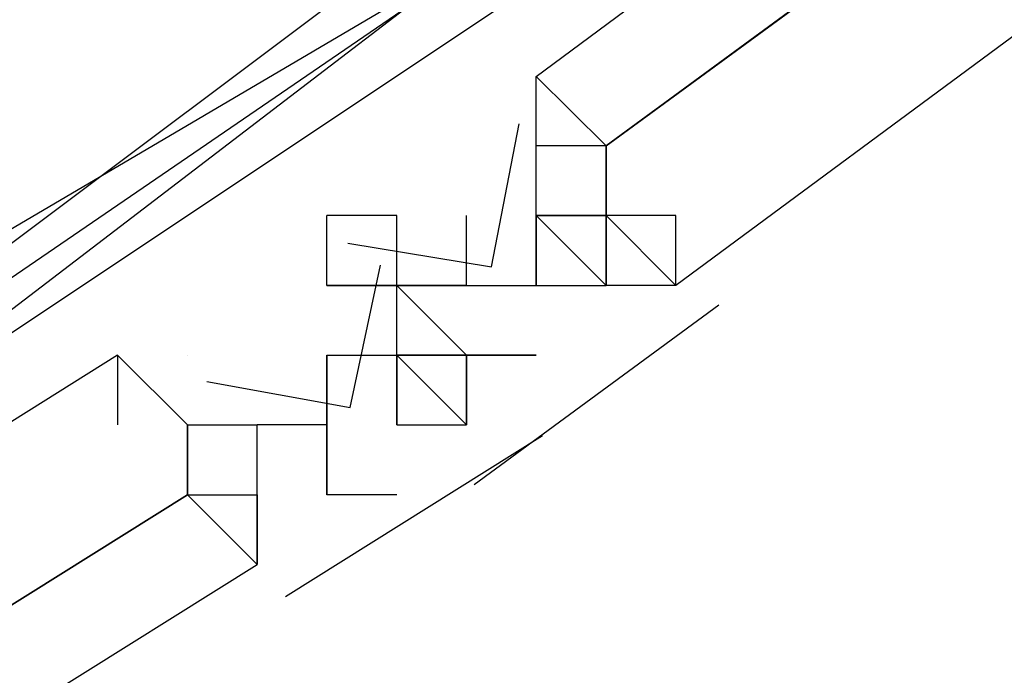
# Model space of a CAD drawing. Header units: feet. Extents: x -79 to 198, y -22 to 181.
# Tile 381 of 656: x 113.355 to 113.543, y 30.89 to 31.015. Entities that reach past the tile are written whole.
import ezdxf

# ---------------------------------------------------------------- set-up
doc = ezdxf.new("R2010")
doc.units = ezdxf.units.FT
doc.layers.add('A-LINEA', color=7, linetype='CONTINUOUS')

msp = doc.modelspace()

# ---------------------------------------------------------------- linework, layer by layer
at = {"layer": 'A-LINEA'}
for p, q in [((113.4533, 31.0044), (113.4533, 31.0044)), ((113.4533, 30.9911), (113.4533, 31.0044)), ((113.4533, 31.0044), (113.4533, 31.0044)), ((113.4533, 31.0044), (113.4533, 31.0044)), ((113.4533, 31.0044), (113.4533, 31.0044)), ((113.4533, 31.0044), (113.4533, 31.0044)), ((113.4533, 30.9911), (113.4533, 31.0044)), ((113.4533, 31.0044), (113.4533, 31.0044)), ((113.4533, 31.0044), (113.4533, 31.0044)), ((113.4533, 31.0044), (113.4533, 31.0044)), ((113.4533, 30.9911), (113.4533, 30.9911)), ((113.4533, 30.9911), (113.4533, 30.9911)), ((113.4667, 30.9911), (113.4533, 30.9911)), ((113.4533, 30.9911), (113.4533, 30.9911)), ((113.4533, 30.9778), (113.4533, 30.9911)), ((113.4533, 30.9911), (113.4533, 30.9911)), ((113.4533, 30.9911), (113.4533, 30.9911)), ((113.4533, 30.9911), (113.4533, 30.9911)), ((113.4533, 30.9911), (113.4533, 30.9911)), ((113.4667, 30.9911), (113.4533, 30.9911)), ((113.4533, 30.9911), (113.4533, 30.9911)), ((113.4533, 30.9778), (113.4533, 30.9911)), ((113.4533, 30.9911), (113.4533, 30.9911)), ((113.4533, 30.9911), (113.4533, 30.9911)), ((113.4667, 30.9911), (113.4667, 30.9911)), ((113.4667, 30.9911), (113.4667, 30.9911)), ((113.4667, 30.9911), (113.4667, 30.9911)), ((113.4667, 30.9911), (113.4667, 30.9911)), ((113.4667, 30.9911), (113.4667, 30.9911)), ((113.4667, 30.9911), (113.4667, 30.9911)), ((113.4667, 30.9911), (113.4667, 30.9911)), ((113.4667, 30.9911), (113.4667, 30.9911)), ((113.4667, 30.9911), (113.4667, 30.9911)), ((113.4667, 30.9911), (113.4667, 30.9911)), ((113.4667, 30.9911), (113.4667, 30.9911)), ((113.4667, 30.9911), (113.4667, 30.9911)), ((113.4667, 30.9911), (113.4667, 30.9911)), ((113.4667, 30.9911), (113.4667, 30.9911)), ((113.44, 30.9644), (113.44, 30.9778)), ((113.44, 30.9644), (113.44, 30.9778)), ((113.4533, 30.9778), (113.4667, 30.9778)), ((113.4533, 30.9778), (113.4533, 30.9644)), ((113.4533, 30.9644), (113.4533, 30.9778)), ((113.4533, 30.9778), (113.4533, 30.9778)), ((113.4533, 30.9778), (113.4533, 30.9778)), ((113.4533, 30.9778), (113.4533, 30.9778)), ((113.4533, 30.9778), (113.4533, 30.9778)), ((113.4533, 30.9778), (113.4533, 30.9778)), ((113.4533, 30.9778), (113.4533, 30.9778)), ((113.4533, 30.9778), (113.4533, 30.9778)), ((113.4533, 30.9778), (113.4533, 30.9778)), ((113.4533, 30.9778), (113.4533, 30.9778)), ((113.4533, 30.9778), (113.4533, 30.9778)), ((113.4533, 30.9778), (113.4533, 30.9778)), ((113.4533, 30.9778), (113.4533, 30.9778)), ((113.4533, 30.9644), (113.4533, 30.9778)), ((113.4533, 30.9644), (113.4533, 30.9778)), ((113.4533, 30.9644), (113.4533, 30.9778)), ((113.4533, 30.9644), (113.4533, 30.9778)), ((113.4533, 30.9778), (113.4533, 30.9778)), ((113.4533, 30.9778), (113.4533, 30.9778)), ((113.4533, 30.9778), (113.4533, 30.9778)), ((113.4533, 30.9778), (113.4667, 30.9778)), ((113.4667, 30.9644), (113.4533, 30.9778)), ((113.4667, 30.9778), (113.4533, 30.9778)), ((113.4533, 30.9778), (113.4533, 30.9778)), ((113.4533, 30.9778), (113.4533, 30.9778)), ((113.4533, 30.9778), (113.4667, 30.9778)), ((113.4533, 30.9778), (113.4533, 30.9644)), ((113.4533, 30.9644), (113.4533, 30.9778)), ((113.4533, 30.9778), (113.4533, 30.9778)), ((113.4533, 30.9778), (113.4533, 30.9778)), ((113.4533, 30.9778), (113.4533, 30.9778)), ((113.4533, 30.9778), (113.4533, 30.9778)), ((113.4533, 30.9778), (113.4533, 30.9778)), ((113.4533, 30.9778), (113.4533, 30.9778)), ((113.4533, 30.9778), (113.4533, 30.9778)), ((113.4533, 30.9778), (113.4533, 30.9778)), ((113.4533, 30.9778), (113.4533, 30.9778)), ((113.4533, 30.9778), (113.4533, 30.9778)), ((113.4533, 30.9778), (113.4533, 30.9778)), ((113.4533, 30.9778), (113.4533, 30.9778)), ((113.4533, 30.9644), (113.4533, 30.9778)), ((113.4533, 30.9644), (113.4533, 30.9778)), ((113.4533, 30.9644), (113.4533, 30.9778)), ((113.4533, 30.9644), (113.4533, 30.9778)), ((113.4533, 30.9778), (113.4533, 30.9778)), ((113.4533, 30.9778), (113.4533, 30.9778)), ((113.4533, 30.9778), (113.4533, 30.9778)), ((113.4533, 30.9778), (113.4667, 30.9778)), ((113.4667, 30.9644), (113.4533, 30.9778)), ((113.4667, 30.9778), (113.4533, 30.9778)), ((113.4533, 30.9778), (113.4533, 30.9778)), ((113.4533, 30.9778), (113.4533, 30.9778)), ((113.4667, 30.9778), (113.4667, 30.9778)), ((113.4667, 30.9778), (113.4667, 30.9778)), ((113.4667, 30.9778), (113.4667, 30.9778)), ((113.4667, 30.9778), (113.4667, 30.9778)), ((113.4667, 30.9778), (113.4667, 30.9778)), ((113.4667, 30.9778), (113.4667, 30.9778)), ((113.4667, 30.9778), (113.4667, 30.9778)), ((113.4667, 30.9778), (113.4667, 30.9778)), ((113.4667, 30.9778), (113.4667, 30.9778)), ((113.4667, 30.9778), (113.4667, 30.9778)), ((113.4667, 30.9778), (113.4667, 30.9778)), ((113.4667, 30.9778), (113.4667, 30.9778)), ((113.4667, 30.9778), (113.4667, 30.9778)), ((113.4667, 30.9778), (113.4667, 30.9778)), ((113.4667, 30.9778), (113.4667, 30.9778)), ((113.4667, 30.9778), (113.4667, 30.9778)), ((113.4667, 30.9778), (113.4667, 30.9778)), ((113.4667, 30.9778), (113.4667, 30.9778)), ((113.4667, 30.9778), (113.4667, 30.9778)), ((113.4667, 30.9778), (113.4667, 30.9778)), ((113.4667, 30.9778), (113.4667, 30.9778)), ((113.4667, 30.9778), (113.4667, 30.9778)), ((113.4667, 30.9778), (113.4667, 30.9778)), ((113.4667, 30.9778), (113.4667, 30.9778)), ((113.4667, 30.9778), (113.4667, 30.9778)), ((113.4667, 30.9778), (113.4667, 30.9778)), ((113.4667, 30.9778), (113.4667, 30.9778)), ((113.4667, 30.9778), (113.4667, 30.9778)), ((113.4667, 30.9778), (113.4667, 30.9778)), ((113.4667, 30.9778), (113.4667, 30.9778)), ((113.4667, 30.9778), (113.4667, 30.9778)), ((113.4667, 30.9778), (113.4667, 30.9778)), ((113.4667, 30.9778), (113.4667, 30.9778)), ((113.4667, 30.9778), (113.4667, 30.9778)), ((113.4667, 30.9778), (113.4667, 30.9778)), ((113.4667, 30.9778), (113.4667, 30.9778)), ((113.4667, 30.9778), (113.4667, 30.9778)), ((113.4667, 30.9778), (113.4667, 30.9778)), ((113.4667, 30.9778), (113.4667, 30.9778)), ((113.4667, 30.9778), (113.4667, 30.9778)), ((113.4667, 30.9778), (113.4667, 30.9778)), ((113.4667, 30.9778), (113.4667, 30.9778)), ((113.4667, 30.9778), (113.4667, 30.9778)), ((113.4667, 30.9778), (113.4667, 30.9778)), ((113.4667, 30.9778), (113.4667, 30.9778)), ((113.4667, 30.9778), (113.4667, 30.9778)), ((113.4667, 30.9778), (113.4667, 30.9778)), ((113.4667, 30.9778), (113.4667, 30.9778)), ((113.48, 30.9778), (113.48, 30.9778)), ((113.48, 30.9778), (113.48, 30.9778)), ((113.48, 30.9778), (113.48, 30.9778)), ((113.48, 30.9778), (113.48, 30.9778)), ((113.48, 30.9778), (113.48, 30.9778)), ((113.48, 30.9778), (113.48, 30.9778)), ((113.48, 30.9778), (113.48, 30.9778)), ((113.48, 30.9644), (113.48, 30.9778)), ((113.48, 30.9644), (113.48, 30.9778)), ((113.48, 30.9778), (113.48, 30.9778)), ((113.48, 30.9778), (113.48, 30.9778)), ((113.48, 30.9778), (113.48, 30.9778)), ((113.48, 30.9778), (113.48, 30.9778)), ((113.48, 30.9778), (113.48, 30.9778)), ((113.48, 30.9778), (113.48, 30.9778)), ((113.48, 30.9778), (113.48, 30.9778)), ((113.48, 30.9644), (113.48, 30.9778)), ((113.48, 30.9644), (113.48, 30.9778)), ((113.4133, 30.9644), (113.4133, 30.9644)), ((113.4267, 30.9644), (113.4133, 30.9644)), ((113.4133, 30.9644), (113.4133, 30.9644)), ((113.4267, 30.9644), (113.4133, 30.9644)), ((113.4133, 30.9644), (113.4133, 30.9644)), ((113.4267, 30.9644), (113.4133, 30.9644)), ((113.4133, 30.9644), (113.4133, 30.9644)), ((113.4133, 30.9644), (113.4267, 30.9644)), ((113.4133, 30.9644), (113.4133, 30.9644)), ((113.4133, 30.9644), (113.4133, 30.9644)), ((113.4267, 30.9644), (113.4133, 30.9644)), ((113.4133, 30.9644), (113.4133, 30.9644)), ((113.4267, 30.9644), (113.4133, 30.9644)), ((113.4133, 30.9644), (113.4133, 30.9644)), ((113.4267, 30.9644), (113.4133, 30.9644)), ((113.4133, 30.9644), (113.4133, 30.9644)), ((113.4133, 30.9644), (113.4267, 30.9644)), ((113.4133, 30.9644), (113.4133, 30.9644)), ((113.4267, 30.9644), (113.4267, 30.9644)), ((113.4267, 30.9644), (113.4267, 30.9644)), ((113.4267, 30.9644), (113.4267, 30.9644)), ((113.4267, 30.9644), (113.4267, 30.9644)), ((113.4267, 30.9644), (113.4267, 30.9644)), ((113.4267, 30.9644), (113.4267, 30.9644)), ((113.4267, 30.9644), (113.4267, 30.9644)), ((113.4267, 30.9644), (113.4267, 30.9644)), ((113.4267, 30.9644), (113.4267, 30.9644)), ((113.4267, 30.9644), (113.4267, 30.9644)), ((113.4267, 30.9644), (113.4267, 30.9644)), ((113.4267, 30.9644), (113.4267, 30.9644)), ((113.4267, 30.9644), (113.4267, 30.9644)), ((113.4267, 30.9644), (113.4267, 30.9644)), ((113.4267, 30.9644), (113.4267, 30.9644)), ((113.4267, 30.9644), (113.4267, 30.9644)), ((113.4267, 30.9644), (113.4267, 30.9644)), ((113.4267, 30.9644), (113.4267, 30.9644)), ((113.4267, 30.9644), (113.44, 30.9644)), ((113.4267, 30.9644), (113.4267, 30.9644)), ((113.4267, 30.9644), (113.44, 30.9644)), ((113.4267, 30.9644), (113.4267, 30.9644)), ((113.4267, 30.9644), (113.4267, 30.9644)), ((113.4267, 30.9644), (113.4267, 30.9644)), ((113.4267, 30.9644), (113.4267, 30.9644)), ((113.4267, 30.9644), (113.4267, 30.9644)), ((113.4267, 30.9644), (113.4267, 30.9644)), ((113.4267, 30.9644), (113.4267, 30.9644)), ((113.4267, 30.9644), (113.4267, 30.9644)), ((113.4267, 30.9644), (113.4267, 30.9644)), ((113.4267, 30.9644), (113.4267, 30.9644)), ((113.4267, 30.9644), (113.4267, 30.9644)), ((113.4267, 30.9644), (113.4267, 30.9644)), ((113.4267, 30.9644), (113.4267, 30.9644)), ((113.4267, 30.9644), (113.4267, 30.9644)), ((113.4267, 30.9644), (113.4267, 30.9644)), ((113.44, 30.9644), (113.4267, 30.9644)), ((113.4267, 30.9511), (113.4267, 30.9644)), ((113.4267, 30.9644), (113.4267, 30.9644)), ((113.4267, 30.9644), (113.4267, 30.9644)), ((113.4267, 30.9644), (113.4267, 30.9644)), ((113.4267, 30.9644), (113.4267, 30.9644)), ((113.4267, 30.9644), (113.4267, 30.9644)), ((113.4267, 30.9644), (113.4267, 30.9644)), ((113.4267, 30.9644), (113.4267, 30.9644)), ((113.4267, 30.9644), (113.4267, 30.9644)), ((113.4267, 30.9644), (113.4267, 30.9644)), ((113.4267, 30.9644), (113.4267, 30.9644)), ((113.4267, 30.9644), (113.4267, 30.9644)), ((113.4267, 30.9644), (113.4267, 30.9644)), ((113.4267, 30.9644), (113.4267, 30.9644)), ((113.4267, 30.9644), (113.4267, 30.9644)), ((113.4267, 30.9644), (113.4267, 30.9644)), ((113.4267, 30.9644), (113.4267, 30.9644)), ((113.4267, 30.9644), (113.4267, 30.9644)), ((113.4267, 30.9644), (113.4267, 30.9644)), ((113.4267, 30.9644), (113.44, 30.9644)), ((113.4267, 30.9644), (113.4267, 30.9644)), ((113.4267, 30.9644), (113.44, 30.9644)), ((113.4267, 30.9644), (113.4267, 30.9644)), ((113.4267, 30.9644), (113.4267, 30.9644)), ((113.4267, 30.9644), (113.4267, 30.9644)), ((113.4267, 30.9644), (113.4267, 30.9644)), ((113.4267, 30.9644), (113.4267, 30.9644)), ((113.4267, 30.9644), (113.4267, 30.9644)), ((113.4267, 30.9644), (113.4267, 30.9644)), ((113.4267, 30.9644), (113.4267, 30.9644)), ((113.4267, 30.9644), (113.4267, 30.9644)), ((113.4267, 30.9644), (113.4267, 30.9644)), ((113.4267, 30.9644), (113.4267, 30.9644)), ((113.4267, 30.9644), (113.4267, 30.9644)), ((113.4267, 30.9644), (113.4267, 30.9644)), ((113.4267, 30.9644), (113.4267, 30.9644)), ((113.4267, 30.9644), (113.4267, 30.9644)), ((113.44, 30.9644), (113.4267, 30.9644)), ((113.4267, 30.9511), (113.4267, 30.9644)), ((113.44, 30.9644), (113.44, 30.9644)), ((113.44, 30.9644), (113.44, 30.9644)), ((113.44, 30.9644), (113.44, 30.9644)), ((113.44, 30.9644), (113.44, 30.9644)), ((113.44, 30.9644), (113.44, 30.9644)), ((113.44, 30.9644), (113.44, 30.9644)), ((113.44, 30.9644), (113.44, 30.9644)), ((113.44, 30.9644), (113.44, 30.9644)), ((113.44, 30.9644), (113.44, 30.9644)), ((113.44, 30.9644), (113.44, 30.9644)), ((113.44, 30.9644), (113.44, 30.9644)), ((113.44, 30.9644), (113.44, 30.9644)), ((113.44, 30.9644), (113.44, 30.9644)), ((113.44, 30.9644), (113.44, 30.9644)), ((113.44, 30.9644), (113.44, 30.9644)), ((113.44, 30.9644), (113.44, 30.9644)), ((113.44, 30.9644), (113.44, 30.9644)), ((113.44, 30.9644), (113.44, 30.9644)), ((113.44, 30.9644), (113.44, 30.9644)), ((113.44, 30.9644), (113.44, 30.9644)), ((113.44, 30.9644), (113.44, 30.9644)), ((113.44, 30.9644), (113.44, 30.9644)), ((113.44, 30.9644), (113.44, 30.9644)), ((113.44, 30.9644), (113.44, 30.9644)), ((113.44, 30.9644), (113.44, 30.9644)), ((113.44, 30.9644), (113.44, 30.9644)), ((113.44, 30.9644), (113.44, 30.9644)), ((113.44, 30.9644), (113.44, 30.9644)), ((113.44, 30.9644), (113.44, 30.9644)), ((113.44, 30.9644), (113.44, 30.9644)), ((113.44, 30.9644), (113.44, 30.9644)), ((113.44, 30.9644), (113.44, 30.9644)), ((113.44, 30.9644), (113.44, 30.9644)), ((113.44, 30.9644), (113.44, 30.9644)), ((113.44, 30.9644), (113.44, 30.9644)), ((113.44, 30.9644), (113.44, 30.9644)), ((113.44, 30.9644), (113.44, 30.9644)), ((113.44, 30.9644), (113.44, 30.9644)), ((113.44, 30.9644), (113.44, 30.9644)), ((113.44, 30.9644), (113.44, 30.9644)), ((113.44, 30.9644), (113.44, 30.9644)), ((113.44, 30.9644), (113.44, 30.9644)), ((113.44, 30.9644), (113.44, 30.9644)), ((113.44, 30.9644), (113.44, 30.9644)), ((113.44, 30.9644), (113.44, 30.9644)), ((113.44, 30.9644), (113.44, 30.9644)), ((113.44, 30.9644), (113.44, 30.9644)), ((113.44, 30.9644), (113.44, 30.9644)), ((113.44, 30.9644), (113.44, 30.9644)), ((113.44, 30.9644), (113.44, 30.9644)), ((113.4533, 30.9644), (113.4533, 30.9644)), ((113.4533, 30.9644), (113.4533, 30.9644)), ((113.4533, 30.9644), (113.4533, 30.9644)), ((113.4533, 30.9644), (113.4533, 30.9644)), ((113.4533, 30.9644), (113.4533, 30.9644)), ((113.4533, 30.9644), (113.4533, 30.9644)), ((113.4533, 30.9644), (113.4533, 30.9644)), ((113.4533, 30.9644), (113.4533, 30.9644)), ((113.4533, 30.9644), (113.4533, 30.9644)), ((113.4533, 30.9644), (113.4533, 30.9644)), ((113.4533, 30.9644), (113.4533, 30.9644)), ((113.4533, 30.9644), (113.4533, 30.9644)), ((113.4533, 30.9644), (113.4533, 30.9644)), ((113.4533, 30.9644), (113.4533, 30.9644)), ((113.4533, 30.9644), (113.4667, 30.9644)), ((113.4533, 30.9644), (113.4533, 30.9644)), ((113.4533, 30.9644), (113.4533, 30.9644)), ((113.4533, 30.9644), (113.4533, 30.9644)), ((113.4533, 30.9644), (113.4667, 30.9644)), ((113.4533, 30.9644), (113.4533, 30.9644)), ((113.4533, 30.9644), (113.4533, 30.9644)), ((113.4533, 30.9644), (113.4533, 30.9644)), ((113.4533, 30.9644), (113.4533, 30.9644)), ((113.4533, 30.9644), (113.4533, 30.9644)), ((113.4533, 30.9644), (113.4533, 30.9644)), ((113.4533, 30.9644), (113.4533, 30.9644)), ((113.4533, 30.9644), (113.4533, 30.9644)), ((113.4533, 30.9644), (113.4533, 30.9644)), ((113.4533, 30.9644), (113.4533, 30.9644)), ((113.4533, 30.9644), (113.4533, 30.9644)), ((113.4533, 30.9644), (113.4533, 30.9644)), ((113.4533, 30.9644), (113.4533, 30.9644)), ((113.4533, 30.9644), (113.4533, 30.9644)), ((113.4533, 30.9644), (113.4533, 30.9644)), ((113.4533, 30.9644), (113.4533, 30.9644)), ((113.4533, 30.9644), (113.4533, 30.9644)), ((113.4533, 30.9644), (113.4533, 30.9644)), ((113.4533, 30.9644), (113.4533, 30.9644)), ((113.4533, 30.9644), (113.4533, 30.9644)), ((113.4533, 30.9644), (113.4533, 30.9644)), ((113.4533, 30.9644), (113.4533, 30.9644)), ((113.4533, 30.9644), (113.4533, 30.9644)), ((113.4533, 30.9644), (113.4533, 30.9644)), ((113.4533, 30.9644), (113.4533, 30.9644)), ((113.4533, 30.9644), (113.4667, 30.9644)), ((113.4533, 30.9644), (113.4533, 30.9644)), ((113.4533, 30.9644), (113.4533, 30.9644)), ((113.4533, 30.9644), (113.4533, 30.9644)), ((113.4533, 30.9644), (113.4667, 30.9644)), ((113.4533, 30.9644), (113.4533, 30.9644)), ((113.4533, 30.9644), (113.4533, 30.9644)), ((113.4533, 30.9644), (113.4533, 30.9644)), ((113.4533, 30.9644), (113.4533, 30.9644)), ((113.4533, 30.9644), (113.4533, 30.9644)), ((113.4533, 30.9644), (113.4533, 30.9644)), ((113.4533, 30.9644), (113.4533, 30.9644)), ((113.4533, 30.9644), (113.4533, 30.9644)), ((113.4533, 30.9644), (113.4533, 30.9644)), ((113.4533, 30.9644), (113.4533, 30.9644)), ((113.4533, 30.9644), (113.4533, 30.9644)), ((113.4667, 30.9644), (113.4667, 30.9644)), ((113.4667, 30.9644), (113.4667, 30.9644)), ((113.4667, 30.9644), (113.4667, 30.9644)), ((113.4667, 30.9644), (113.4667, 30.9644)), ((113.4667, 30.9644), (113.4667, 30.9644)), ((113.48, 30.9644), (113.4667, 30.9644)), ((113.4667, 30.9644), (113.4667, 30.9644)), ((113.4667, 30.9644), (113.4667, 30.9644)), ((113.4667, 30.9644), (113.4667, 30.9644)), ((113.4667, 30.9644), (113.4667, 30.9644)), ((113.4667, 30.9644), (113.4667, 30.9644)), ((113.4667, 30.9644), (113.4667, 30.9644)), ((113.4667, 30.9644), (113.4667, 30.9644)), ((113.48, 30.9644), (113.4667, 30.9644)), ((113.4667, 30.9644), (113.4667, 30.9644)), ((113.4667, 30.9644), (113.4667, 30.9644)), ((113.48, 30.9644), (113.48, 30.9644)), ((113.48, 30.9644), (113.48, 30.9644)), ((113.48, 30.9644), (113.48, 30.9644)), ((113.48, 30.9644), (113.48, 30.9644)), ((113.48, 30.9644), (113.48, 30.9644)), ((113.48, 30.9644), (113.48, 30.9644)), ((113.48, 30.9644), (113.48, 30.9644)), ((113.48, 30.9644), (113.48, 30.9644)), ((113.48, 30.9644), (113.48, 30.9644)), ((113.48, 30.9644), (113.48, 30.9644)), ((113.48, 30.9644), (113.48, 30.9644)), ((113.48, 30.9644), (113.48, 30.9644)), ((113.48, 30.9644), (113.48, 30.9644)), ((113.48, 30.9644), (113.48, 30.9644)), ((113.48, 30.9644), (113.48, 30.9644)), ((113.48, 30.9644), (113.48, 30.9644)), ((113.48, 30.9644), (113.48, 30.9644)), ((113.48, 30.9644), (113.48, 30.9644)), ((113.48, 30.9644), (113.48, 30.9644)), ((113.48, 30.9644), (113.48, 30.9644)), ((113.4882, 30.9607), (113.4415, 30.9263)), ((113.4882, 30.9607), (113.4415, 30.9263)), ((113.3733, 30.9511), (113.3733, 30.9511)), ((113.3733, 30.9511), (113.3733, 30.9378)), ((113.3733, 30.9511), (113.3733, 30.9511)), ((113.3733, 30.9511), (113.3733, 30.9511)), ((113.3733, 30.9511), (113.3733, 30.9511)), ((113.3733, 30.9511), (113.3733, 30.9511)), ((113.3733, 30.9511), (113.3733, 30.9378)), ((113.3733, 30.9511), (113.3733, 30.9511)), ((113.3733, 30.9511), (113.3733, 30.9511)), ((113.3733, 30.9511), (113.3733, 30.9511)), ((113.3867, 30.9511), (113.3867, 30.9511)), ((113.3867, 30.9511), (113.3867, 30.9511)), ((113.4133, 30.9511), (113.4267, 30.9511)), ((113.4133, 30.9511), (113.4133, 30.9511)), ((113.4133, 30.9511), (113.4133, 30.9511)), ((113.4133, 30.9511), (113.4133, 30.9378)), ((113.4133, 30.9511), (113.4133, 30.9511)), ((113.4133, 30.9511), (113.4133, 30.9511)), ((113.4133, 30.9511), (113.4133, 30.9511)), ((113.4133, 30.9511), (113.4133, 30.9511)), ((113.4133, 30.9511), (113.4133, 30.9511)), ((113.4133, 30.9511), (113.4133, 30.9511)), ((113.4133, 30.9511), (113.4133, 30.9511)), ((113.4133, 30.9511), (113.4133, 30.9511)), ((113.4133, 30.9511), (113.4133, 30.9511)), ((113.4133, 30.9511), (113.4133, 30.9511)), ((113.4133, 30.9511), (113.4133, 30.9511)), ((113.4133, 30.9511), (113.4133, 30.9511)), ((113.4133, 30.9511), (113.4133, 30.9511)), ((113.4133, 30.9378), (113.4133, 30.9511)), ((113.4133, 30.9511), (113.4133, 30.9511)), ((113.4133, 30.9511), (113.4133, 30.9511)), ((113.4133, 30.9511), (113.4133, 30.9511)), ((113.4133, 30.9378), (113.4133, 30.9511)), ((113.4133, 30.9511), (113.4133, 30.9511)), ((113.4133, 30.9511), (113.4133, 30.9511)), ((113.4133, 30.9511), (113.4267, 30.9511)), ((113.4133, 30.9511), (113.4133, 30.9511)), ((113.4133, 30.9511), (113.4133, 30.9511)), ((113.4133, 30.9511), (113.4133, 30.9378)), ((113.4133, 30.9511), (113.4133, 30.9511)), ((113.4133, 30.9511), (113.4133, 30.9511)), ((113.4133, 30.9511), (113.4133, 30.9511)), ((113.4133, 30.9511), (113.4133, 30.9511)), ((113.4133, 30.9511), (113.4133, 30.9511)), ((113.4133, 30.9511), (113.4133, 30.9511)), ((113.4133, 30.9511), (113.4133, 30.9511)), ((113.4133, 30.9511), (113.4133, 30.9511)), ((113.4133, 30.9511), (113.4133, 30.9511)), ((113.4133, 30.9511), (113.4133, 30.9511)), ((113.4133, 30.9511), (113.4133, 30.9511)), ((113.4133, 30.9511), (113.4133, 30.9511)), ((113.4133, 30.9511), (113.4133, 30.9511)), ((113.4133, 30.9378), (113.4133, 30.9511)), ((113.4133, 30.9511), (113.4133, 30.9511)), ((113.4133, 30.9511), (113.4133, 30.9511)), ((113.4133, 30.9511), (113.4133, 30.9511)), ((113.4133, 30.9378), (113.4133, 30.9511)), ((113.4133, 30.9511), (113.4133, 30.9511)), ((113.4133, 30.9511), (113.4133, 30.9511)), ((113.4267, 30.9511), (113.4267, 30.9511)), ((113.4267, 30.9511), (113.4267, 30.9511)), ((113.4267, 30.9511), (113.4267, 30.9511)), ((113.4267, 30.9511), (113.4267, 30.9511)), ((113.4267, 30.9511), (113.4267, 30.9511)), ((113.4267, 30.9511), (113.4267, 30.9511)), ((113.4267, 30.9511), (113.4267, 30.9511)), ((113.4267, 30.9511), (113.4267, 30.9511)), ((113.4267, 30.9511), (113.4267, 30.9511)), ((113.4267, 30.9511), (113.4267, 30.9511)), ((113.4267, 30.9511), (113.4267, 30.9511)), ((113.4267, 30.9511), (113.4267, 30.9511)), ((113.4267, 30.9511), (113.4267, 30.9511)), ((113.4267, 30.9511), (113.4267, 30.9511)), ((113.4267, 30.9511), (113.4267, 30.9378)), ((113.4267, 30.9511), (113.4267, 30.9511)), ((113.44, 30.9511), (113.4267, 30.9511)), ((113.4267, 30.9511), (113.4267, 30.9511)), ((113.44, 30.9511), (113.4267, 30.9511)), ((113.4267, 30.9511), (113.4267, 30.9378)), ((113.4267, 30.9511), (113.4267, 30.9511)), ((113.4267, 30.9511), (113.4267, 30.9511)), ((113.4267, 30.9511), (113.4267, 30.9511)), ((113.4267, 30.9511), (113.4267, 30.9511)), ((113.4267, 30.9511), (113.4267, 30.9511)), ((113.4267, 30.9511), (113.4267, 30.9511)), ((113.4267, 30.9511), (113.4267, 30.9511)), ((113.4267, 30.9511), (113.4267, 30.9511)), ((113.4267, 30.9511), (113.4267, 30.9511)), ((113.4267, 30.9511), (113.4267, 30.9511)), ((113.4267, 30.9511), (113.4267, 30.9511)), ((113.4267, 30.9511), (113.4267, 30.9511)), ((113.4267, 30.9511), (113.4267, 30.9511)), ((113.4267, 30.9511), (113.4267, 30.9511)), ((113.4267, 30.9511), (113.4267, 30.9511)), ((113.4267, 30.9511), (113.4267, 30.9511)), ((113.4267, 30.9511), (113.4267, 30.9511)), ((113.4267, 30.9511), (113.4267, 30.9511)), ((113.4267, 30.9511), (113.4267, 30.9511)), ((113.4267, 30.9511), (113.4267, 30.9511)), ((113.4267, 30.9511), (113.4267, 30.9511)), ((113.4267, 30.9511), (113.4267, 30.9511)), ((113.4267, 30.9511), (113.4267, 30.9511)), ((113.4267, 30.9511), (113.4267, 30.9511)), ((113.4267, 30.9511), (113.4267, 30.9511)), ((113.4267, 30.9511), (113.4267, 30.9511)), ((113.4267, 30.9511), (113.4267, 30.9511)), ((113.4267, 30.9511), (113.4267, 30.9511)), ((113.4267, 30.9511), (113.4267, 30.9511)), ((113.4267, 30.9511), (113.4267, 30.9511)), ((113.44, 30.9511), (113.4267, 30.9511)), ((113.4267, 30.9511), (113.4267, 30.9511)), ((113.4267, 30.9511), (113.4267, 30.9511)), ((113.4267, 30.9511), (113.4267, 30.9511)), ((113.4267, 30.9511), (113.4267, 30.9511)), ((113.4267, 30.9511), (113.4267, 30.9511)), ((113.4267, 30.9511), (113.4267, 30.9511)), ((113.4267, 30.9511), (113.4267, 30.9511)), ((113.4267, 30.9511), (113.4267, 30.9511)), ((113.4267, 30.9511), (113.4267, 30.9511)), ((113.4267, 30.9511), (113.4267, 30.9511)), ((113.4267, 30.9511), (113.4267, 30.9511)), ((113.4267, 30.9511), (113.4267, 30.9511)), ((113.4267, 30.9511), (113.4267, 30.9511)), ((113.4267, 30.9511), (113.4267, 30.9511)), ((113.4267, 30.9511), (113.4267, 30.9511)), ((113.4267, 30.9511), (113.4267, 30.9378)), ((113.4267, 30.9511), (113.4267, 30.9511)), ((113.44, 30.9511), (113.4267, 30.9511)), ((113.4267, 30.9511), (113.4267, 30.9511)), ((113.44, 30.9511), (113.4267, 30.9511)), ((113.4267, 30.9511), (113.4267, 30.9378)), ((113.4267, 30.9511), (113.4267, 30.9511)), ((113.4267, 30.9511), (113.4267, 30.9511)), ((113.4267, 30.9511), (113.4267, 30.9511)), ((113.4267, 30.9511), (113.4267, 30.9511)), ((113.4267, 30.9511), (113.4267, 30.9511)), ((113.4267, 30.9511), (113.4267, 30.9511)), ((113.4267, 30.9511), (113.4267, 30.9511)), ((113.4267, 30.9511), (113.4267, 30.9511)), ((113.4267, 30.9511), (113.4267, 30.9511)), ((113.4267, 30.9511), (113.4267, 30.9511)), ((113.4267, 30.9511), (113.4267, 30.9511)), ((113.4267, 30.9511), (113.4267, 30.9511)), ((113.4267, 30.9511), (113.4267, 30.9511)), ((113.4267, 30.9511), (113.4267, 30.9511)), ((113.4267, 30.9511), (113.4267, 30.9511)), ((113.4267, 30.9511), (113.4267, 30.9511)), ((113.4267, 30.9511), (113.4267, 30.9511)), ((113.4267, 30.9511), (113.4267, 30.9511)), ((113.4267, 30.9511), (113.4267, 30.9511)), ((113.4267, 30.9511), (113.4267, 30.9511)), ((113.4267, 30.9511), (113.4267, 30.9511)), ((113.4267, 30.9511), (113.4267, 30.9511)), ((113.4267, 30.9511), (113.4267, 30.9511)), ((113.4267, 30.9511), (113.4267, 30.9511)), ((113.4267, 30.9511), (113.4267, 30.9511)), ((113.4267, 30.9511), (113.4267, 30.9511)), ((113.4267, 30.9511), (113.4267, 30.9511)), ((113.4267, 30.9511), (113.4267, 30.9511)), ((113.4267, 30.9511), (113.4267, 30.9511)), ((113.4267, 30.9511), (113.4267, 30.9511)), ((113.44, 30.9511), (113.4267, 30.9511)), ((113.4267, 30.9511), (113.4267, 30.9511)), ((113.44, 30.9511), (113.44, 30.9511)), ((113.44, 30.9511), (113.44, 30.9511)), ((113.44, 30.9511), (113.44, 30.9511)), ((113.44, 30.9378), (113.44, 30.9511)), ((113.44, 30.9511), (113.44, 30.9511)), ((113.44, 30.9511), (113.44, 30.9511)), ((113.44, 30.9511), (113.44, 30.9378)), ((113.44, 30.9511), (113.44, 30.9511)), ((113.44, 30.9511), (113.44, 30.9511)), ((113.44, 30.9511), (113.44, 30.9511)), ((113.44, 30.9511), (113.44, 30.9511)), ((113.44, 30.9511), (113.44, 30.9511)), ((113.44, 30.9511), (113.44, 30.9511)), ((113.44, 30.9511), (113.44, 30.9511)), ((113.44, 30.9511), (113.44, 30.9511)), ((113.44, 30.9511), (113.44, 30.9511)), ((113.44, 30.9511), (113.44, 30.9511)), ((113.44, 30.9511), (113.4533, 30.9511)), ((113.44, 30.9378), (113.44, 30.9511)), ((113.44, 30.9511), (113.44, 30.9511)), ((113.4533, 30.9511), (113.44, 30.9511)), ((113.4533, 30.9511), (113.44, 30.9511)), ((113.44, 30.9511), (113.44, 30.9511)), ((113.44, 30.9511), (113.44, 30.9511)), ((113.44, 30.9511), (113.44, 30.9511)), ((113.44, 30.9511), (113.44, 30.9511)), ((113.44, 30.9511), (113.44, 30.9511)), ((113.44, 30.9511), (113.44, 30.9511)), ((113.44, 30.9511), (113.44, 30.9511)), ((113.44, 30.9511), (113.44, 30.9511)), ((113.44, 30.9511), (113.44, 30.9511)), ((113.44, 30.9511), (113.44, 30.9511)), ((113.44, 30.9511), (113.44, 30.9511)), ((113.44, 30.9378), (113.44, 30.9511)), ((113.44, 30.9511), (113.44, 30.9511)), ((113.44, 30.9511), (113.44, 30.9511)), ((113.44, 30.9511), (113.44, 30.9378)), ((113.44, 30.9511), (113.44, 30.9511)), ((113.44, 30.9511), (113.44, 30.9511)), ((113.44, 30.9511), (113.44, 30.9511)), ((113.44, 30.9511), (113.44, 30.9511)), ((113.44, 30.9511), (113.44, 30.9511)), ((113.44, 30.9511), (113.44, 30.9511)), ((113.44, 30.9511), (113.44, 30.9511)), ((113.44, 30.9511), (113.44, 30.9511)), ((113.44, 30.9511), (113.44, 30.9511)), ((113.44, 30.9511), (113.44, 30.9511)), ((113.44, 30.9511), (113.4533, 30.9511)), ((113.44, 30.9378), (113.44, 30.9511)), ((113.44, 30.9511), (113.44, 30.9511)), ((113.4533, 30.9511), (113.44, 30.9511)), ((113.4533, 30.9511), (113.44, 30.9511)), ((113.44, 30.9511), (113.44, 30.9511)), ((113.44, 30.9511), (113.44, 30.9511)), ((113.44, 30.9511), (113.44, 30.9511)), ((113.44, 30.9511), (113.44, 30.9511)), ((113.44, 30.9511), (113.44, 30.9511)), ((113.44, 30.9511), (113.44, 30.9511)), ((113.44, 30.9511), (113.44, 30.9511)), ((113.44, 30.9511), (113.44, 30.9511)), ((113.4533, 30.9511), (113.4533, 30.9511)), ((113.4533, 30.9511), (113.4533, 30.9511)), ((113.4533, 30.9511), (113.4533, 30.9511)), ((113.4533, 30.9511), (113.4533, 30.9511)), ((113.4533, 30.9511), (113.4533, 30.9511)), ((113.4533, 30.9511), (113.4533, 30.9511)), ((113.4533, 30.9511), (113.4533, 30.9511)), ((113.4533, 30.9511), (113.4533, 30.9511)), ((113.4533, 30.9511), (113.4533, 30.9511)), ((113.4533, 30.9511), (113.4533, 30.9511)), ((113.4533, 30.9511), (113.4533, 30.9511)), ((113.4533, 30.9511), (113.4533, 30.9511)), ((113.4533, 30.9511), (113.4533, 30.9511)), ((113.4533, 30.9511), (113.4533, 30.9511)), ((113.4533, 30.9511), (113.4533, 30.9511)), ((113.4533, 30.9511), (113.4533, 30.9511)), ((113.4533, 30.9511), (113.4533, 30.9511)), ((113.4533, 30.9511), (113.4533, 30.9511)), ((113.4533, 30.9511), (113.4533, 30.9511)), ((113.4533, 30.9511), (113.4533, 30.9511)), ((113.4533, 30.9511), (113.4533, 30.9511)), ((113.4533, 30.9511), (113.4533, 30.9511)), ((113.4533, 30.9511), (113.4533, 30.9511)), ((113.4533, 30.9511), (113.4533, 30.9511)), ((113.4533, 30.9511), (113.4533, 30.9511)), ((113.4533, 30.9511), (113.4533, 30.9511)), ((113.4533, 30.9511), (113.4533, 30.9511)), ((113.4533, 30.9511), (113.4533, 30.9511)), ((113.4533, 30.9511), (113.4533, 30.9511)), ((113.4533, 30.9511), (113.4533, 30.9511)), ((113.4533, 30.9511), (113.4533, 30.9511)), ((113.4533, 30.9511), (113.4533, 30.9511)), ((113.4533, 30.9511), (113.4533, 30.9511)), ((113.4533, 30.9511), (113.4533, 30.9511)), ((113.3867, 30.9378), (113.3867, 30.9378)), ((113.3867, 30.9378), (113.3867, 30.9378)), ((113.3867, 30.9378), (113.3867, 30.9244)), ((113.3867, 30.9378), (113.3867, 30.9378)), ((113.3867, 30.9378), (113.3867, 30.9378)), ((113.3867, 30.9378), (113.3867, 30.9378)), ((113.3867, 30.9378), (113.3867, 30.9378)), ((113.3867, 30.9378), (113.3867, 30.9378)), ((113.3867, 30.9378), (113.3867, 30.9378)), ((113.3867, 30.9378), (113.4, 30.9378)), ((113.3867, 30.9378), (113.3867, 30.9378)), ((113.3867, 30.9378), (113.3867, 30.9378)), ((113.3867, 30.9378), (113.3867, 30.9378)), ((113.3867, 30.9378), (113.3867, 30.9378)), ((113.3867, 30.9378), (113.3867, 30.9378)), ((113.3867, 30.9378), (113.3867, 30.9378)), ((113.3867, 30.9378), (113.3867, 30.9378)), ((113.3867, 30.9378), (113.3867, 30.9244)), ((113.3867, 30.9378), (113.3867, 30.9378)), ((113.3867, 30.9378), (113.3867, 30.9378)), ((113.3867, 30.9378), (113.3867, 30.9378)), ((113.3867, 30.9378), (113.3867, 30.9378)), ((113.3867, 30.9378), (113.3867, 30.9378)), ((113.3867, 30.9378), (113.3867, 30.9378)), ((113.3867, 30.9378), (113.4, 30.9378)), ((113.3867, 30.9378), (113.3867, 30.9378)), ((113.3867, 30.9378), (113.3867, 30.9378)), ((113.3867, 30.9378), (113.3867, 30.9378)), ((113.3867, 30.9378), (113.3867, 30.9378)), ((113.3867, 30.9378), (113.3867, 30.9378)), ((113.4, 30.9378), (113.4, 30.9378)), ((113.4, 30.9378), (113.4, 30.9378)), ((113.4, 30.9378), (113.4, 30.9378)), ((113.4, 30.9378), (113.4, 30.9378)), ((113.4, 30.9378), (113.4, 30.9378)), ((113.4, 30.9378), (113.4, 30.9378)), ((113.4, 30.9378), (113.4, 30.9378)), ((113.4, 30.9378), (113.4, 30.9378)), ((113.4, 30.9378), (113.4, 30.9378)), ((113.4, 30.9378), (113.4, 30.9378)), ((113.4, 30.9378), (113.4, 30.9378)), ((113.4, 30.9378), (113.4, 30.9378)), ((113.4, 30.9378), (113.4, 30.9378)), ((113.4, 30.9378), (113.4, 30.9378)), ((113.4, 30.9378), (113.4, 30.9378)), ((113.4, 30.9378), (113.4, 30.9378)), ((113.4, 30.9378), (113.4, 30.9378)), ((113.4, 30.9378), (113.4, 30.9378)), ((113.4133, 30.9378), (113.4, 30.9378)), ((113.4133, 30.9378), (113.4, 30.9378)), ((113.4, 30.9378), (113.4, 30.9378)), ((113.4133, 30.9378), (113.4, 30.9378)), ((113.4, 30.9378), (113.4, 30.9378)), ((113.4, 30.9378), (113.4, 30.9378)), ((113.4, 30.9378), (113.4, 30.9378)), ((113.4, 30.9378), (113.4, 30.9378)), ((113.4, 30.9378), (113.4, 30.9378)), ((113.4, 30.9378), (113.4, 30.9378)), ((113.4, 30.9378), (113.4, 30.9378)), ((113.4, 30.9244), (113.4, 30.9378)), ((113.4, 30.9378), (113.4, 30.9378)), ((113.4, 30.9378), (113.4, 30.9378)), ((113.4, 30.9378), (113.4, 30.9378)), ((113.4, 30.9378), (113.4, 30.9378)), ((113.4, 30.9378), (113.4, 30.9378)), ((113.4, 30.9378), (113.4, 30.9378)), ((113.4, 30.9378), (113.4, 30.9378)), ((113.4, 30.9378), (113.4, 30.9378)), ((113.4, 30.9378), (113.4, 30.9378)), ((113.4, 30.9378), (113.4, 30.9378)), ((113.4, 30.9378), (113.4, 30.9378)), ((113.4, 30.9378), (113.4, 30.9378)), ((113.4, 30.9378), (113.4, 30.9378)), ((113.4, 30.9378), (113.4, 30.9378)), ((113.4, 30.9378), (113.4, 30.9378)), ((113.4, 30.9378), (113.4, 30.9378)), ((113.4, 30.9378), (113.4, 30.9378)), ((113.4, 30.9378), (113.4, 30.9378)), ((113.4, 30.9378), (113.4, 30.9378)), ((113.4, 30.9378), (113.4, 30.9378)), ((113.4, 30.9378), (113.4, 30.9378)), ((113.4, 30.9378), (113.4, 30.9378)), ((113.4, 30.9378), (113.4, 30.9378)), ((113.4, 30.9378), (113.4, 30.9378)), ((113.4133, 30.9378), (113.4, 30.9378)), ((113.4133, 30.9378), (113.4, 30.9378)), ((113.4, 30.9378), (113.4, 30.9378)), ((113.4133, 30.9378), (113.4, 30.9378)), ((113.4, 30.9378), (113.4, 30.9378)), ((113.4, 30.9378), (113.4, 30.9378)), ((113.4, 30.9378), (113.4, 30.9378)), ((113.4, 30.9378), (113.4, 30.9378)), ((113.4, 30.9378), (113.4, 30.9378)), ((113.4, 30.9378), (113.4, 30.9378)), ((113.4, 30.9378), (113.4, 30.9378)), ((113.4, 30.9244), (113.4, 30.9378)), ((113.4, 30.9378), (113.4, 30.9378)), ((113.4, 30.9378), (113.4, 30.9378)), ((113.4, 30.9378), (113.4, 30.9378)), ((113.4, 30.9378), (113.4, 30.9378)), ((113.4, 30.9378), (113.4, 30.9378)), ((113.4, 30.9378), (113.4, 30.9378)), ((113.4133, 30.9378), (113.4133, 30.9378)), ((113.4133, 30.9378), (113.4133, 30.9378)), ((113.4133, 30.9378), (113.4133, 30.9378)), ((113.4133, 30.9378), (113.4133, 30.9378)), ((113.4133, 30.9378), (113.4133, 30.9378)), ((113.4133, 30.9378), (113.4133, 30.9378)), ((113.4133, 30.9378), (113.4133, 30.9378)), ((113.4133, 30.9378), (113.4133, 30.9378)), ((113.4133, 30.9378), (113.4133, 30.9378)), ((113.4133, 30.9378), (113.4133, 30.9378)), ((113.4133, 30.9378), (113.4133, 30.9378)), ((113.4133, 30.9378), (113.4133, 30.9378)), ((113.4133, 30.9378), (113.4133, 30.9378)), ((113.4133, 30.9378), (113.4133, 30.9244)), ((113.4133, 30.9378), (113.4133, 30.9378)), ((113.4133, 30.9378), (113.4133, 30.9378)), ((113.4133, 30.9378), (113.4133, 30.9378)), ((113.4133, 30.9378), (113.4133, 30.9378)), ((113.4133, 30.9378), (113.4133, 30.9378)), ((113.4133, 30.9378), (113.4133, 30.9378)), ((113.4133, 30.9378), (113.4133, 30.9378)), ((113.4133, 30.9378), (113.4133, 30.9378)), ((113.4133, 30.9378), (113.4133, 30.9378)), ((113.4133, 30.9378), (113.4133, 30.9378)), ((113.4133, 30.9378), (113.4133, 30.9378)), ((113.4133, 30.9378), (113.4133, 30.9378)), ((113.4133, 30.9378), (113.4133, 30.9378)), ((113.4133, 30.9378), (113.4133, 30.9378)), ((113.4133, 30.9378), (113.4133, 30.9378)), ((113.4133, 30.9378), (113.4133, 30.9378)), ((113.4133, 30.9378), (113.4133, 30.9378)), ((113.4133, 30.9378), (113.4133, 30.9378)), ((113.4133, 30.9378), (113.4133, 30.9378)), ((113.4133, 30.9378), (113.4133, 30.9378)), ((113.4133, 30.9378), (113.4133, 30.9378)), ((113.4133, 30.9378), (113.4133, 30.9378)), ((113.4133, 30.9378), (113.4133, 30.9378)), ((113.4133, 30.9378), (113.4133, 30.9378)), ((113.4133, 30.9378), (113.4133, 30.9244)), ((113.4133, 30.9378), (113.4133, 30.9378)), ((113.4133, 30.9378), (113.4133, 30.9378)), ((113.4133, 30.9378), (113.4133, 30.9378)), ((113.4133, 30.9378), (113.4133, 30.9378)), ((113.4133, 30.9378), (113.4133, 30.9378)), ((113.4133, 30.9378), (113.4133, 30.9378)), ((113.4133, 30.9378), (113.4133, 30.9378)), ((113.4133, 30.9378), (113.4133, 30.9378)), ((113.4133, 30.9378), (113.4133, 30.9378)), ((113.4133, 30.9378), (113.4133, 30.9378)), ((113.4133, 30.9378), (113.4133, 30.9378)), ((113.4267, 30.9378), (113.4267, 30.9378)), ((113.4267, 30.9378), (113.4267, 30.9378)), ((113.4267, 30.9378), (113.4267, 30.9378)), ((113.4267, 30.9378), (113.4267, 30.9378)), ((113.4267, 30.9378), (113.4267, 30.9378)), ((113.4267, 30.9378), (113.4267, 30.9378)), ((113.4267, 30.9378), (113.4267, 30.9378)), ((113.4267, 30.9378), (113.4267, 30.9378)), ((113.4267, 30.9378), (113.4267, 30.9378)), ((113.4267, 30.9378), (113.4267, 30.9378)), ((113.4267, 30.9378), (113.44, 30.9378)), ((113.4267, 30.9378), (113.4267, 30.9378)), ((113.4267, 30.9378), (113.44, 30.9378)), ((113.4267, 30.9378), (113.4267, 30.9378)), ((113.4267, 30.9378), (113.4267, 30.9378)), ((113.4267, 30.9378), (113.4267, 30.9378)), ((113.4267, 30.9378), (113.4267, 30.9378)), ((113.4267, 30.9378), (113.4267, 30.9378)), ((113.4267, 30.9378), (113.4267, 30.9378)), ((113.4267, 30.9378), (113.4267, 30.9378)), ((113.4267, 30.9378), (113.4267, 30.9378)), ((113.4267, 30.9378), (113.4267, 30.9378)), ((113.4267, 30.9378), (113.4267, 30.9378)), ((113.4267, 30.9378), (113.4267, 30.9378)), ((113.4267, 30.9378), (113.4267, 30.9378)), ((113.4267, 30.9378), (113.4267, 30.9378)), ((113.4267, 30.9378), (113.4267, 30.9378)), ((113.4267, 30.9378), (113.4267, 30.9378)), ((113.4267, 30.9378), (113.4267, 30.9378)), ((113.4267, 30.9378), (113.4267, 30.9378)), ((113.4267, 30.9378), (113.4267, 30.9378)), ((113.4267, 30.9378), (113.4267, 30.9378)), ((113.4267, 30.9378), (113.4267, 30.9378)), ((113.4267, 30.9378), (113.4267, 30.9378)), ((113.4267, 30.9378), (113.4267, 30.9378)), ((113.4267, 30.9378), (113.4267, 30.9378)), ((113.4267, 30.9378), (113.4267, 30.9378)), ((113.4267, 30.9378), (113.4267, 30.9378)), ((113.4267, 30.9378), (113.4267, 30.9378)), ((113.4267, 30.9378), (113.4267, 30.9378)), ((113.4267, 30.9378), (113.4267, 30.9378)), ((113.4267, 30.9378), (113.44, 30.9378)), ((113.4267, 30.9378), (113.4267, 30.9378)), ((113.4267, 30.9378), (113.44, 30.9378)), ((113.4267, 30.9378), (113.4267, 30.9378)), ((113.4267, 30.9378), (113.4267, 30.9378)), ((113.4267, 30.9378), (113.4267, 30.9378)), ((113.4267, 30.9378), (113.4267, 30.9378)), ((113.4267, 30.9378), (113.4267, 30.9378)), ((113.4267, 30.9378), (113.4267, 30.9378)), ((113.4267, 30.9378), (113.4267, 30.9378)), ((113.4267, 30.9378), (113.4267, 30.9378)), ((113.4267, 30.9378), (113.4267, 30.9378)), ((113.4267, 30.9378), (113.4267, 30.9378)), ((113.4267, 30.9378), (113.4267, 30.9378)), ((113.4267, 30.9378), (113.4267, 30.9378)), ((113.4267, 30.9378), (113.4267, 30.9378)), ((113.4267, 30.9378), (113.4267, 30.9378)), ((113.4267, 30.9378), (113.4267, 30.9378)), ((113.4267, 30.9378), (113.4267, 30.9378)), ((113.4267, 30.9378), (113.4267, 30.9378)), ((113.4267, 30.9378), (113.4267, 30.9378)), ((113.44, 30.9378), (113.44, 30.9378)), ((113.44, 30.9378), (113.44, 30.9378)), ((113.44, 30.9378), (113.44, 30.9378)), ((113.44, 30.9378), (113.44, 30.9378)), ((113.44, 30.9378), (113.44, 30.9378)), ((113.44, 30.9378), (113.44, 30.9378)), ((113.44, 30.9378), (113.44, 30.9378)), ((113.44, 30.9378), (113.44, 30.9378)), ((113.44, 30.9378), (113.44, 30.9378)), ((113.44, 30.9378), (113.44, 30.9378)), ((113.44, 30.9378), (113.44, 30.9378)), ((113.44, 30.9378), (113.44, 30.9378)), ((113.44, 30.9378), (113.44, 30.9378)), ((113.44, 30.9378), (113.44, 30.9378)), ((113.44, 30.9378), (113.44, 30.9378)), ((113.44, 30.9378), (113.44, 30.9378)), ((113.44, 30.9378), (113.44, 30.9378)), ((113.44, 30.9378), (113.44, 30.9378)), ((113.44, 30.9378), (113.44, 30.9378)), ((113.44, 30.9378), (113.44, 30.9378)), ((113.44, 30.9378), (113.44, 30.9378)), ((113.44, 30.9378), (113.44, 30.9378)), ((113.44, 30.9378), (113.44, 30.9378)), ((113.44, 30.9378), (113.44, 30.9378)), ((113.44, 30.9378), (113.44, 30.9378)), ((113.44, 30.9378), (113.44, 30.9378)), ((113.44, 30.9378), (113.44, 30.9378)), ((113.44, 30.9378), (113.44, 30.9378)), ((113.4545, 30.9357), (113.4054, 30.9049)), ((113.4545, 30.9357), (113.4054, 30.9049)), ((113.3867, 30.9244), (113.4, 30.9244)), ((113.3867, 30.9244), (113.3867, 30.9244)), ((113.3867, 30.9244), (113.3867, 30.9244)), ((113.3867, 30.9244), (113.3867, 30.9244)), ((113.3867, 30.9244), (113.3867, 30.9244)), ((113.3867, 30.9244), (113.3867, 30.9244)), ((113.3867, 30.9244), (113.4, 30.9244)), ((113.3867, 30.9244), (113.3867, 30.9244)), ((113.3867, 30.9244), (113.3867, 30.9244)), ((113.3867, 30.9244), (113.3867, 30.9244)), ((113.3867, 30.9244), (113.3867, 30.9244)), ((113.3867, 30.9244), (113.3867, 30.9244)), ((113.4, 30.9244), (113.4, 30.9244)), ((113.4, 30.9244), (113.4, 30.9244)), ((113.4, 30.9244), (113.4, 30.9111)), ((113.4, 30.9244), (113.4, 30.9244)), ((113.4, 30.9244), (113.4, 30.9244)), ((113.4, 30.9244), (113.4, 30.9244)), ((113.4, 30.9244), (113.4, 30.9244)), ((113.4, 30.9244), (113.4, 30.9244)), ((113.4, 30.9244), (113.4, 30.9244)), ((113.4, 30.9244), (113.4, 30.9244)), ((113.4, 30.9244), (113.4, 30.9244)), ((113.4, 30.9244), (113.4, 30.9244)), ((113.4, 30.9244), (113.4, 30.9244)), ((113.4, 30.9244), (113.4, 30.9244)), ((113.4, 30.9244), (113.4, 30.9111)), ((113.4, 30.9244), (113.4, 30.9244)), ((113.4, 30.9244), (113.4, 30.9244)), ((113.4, 30.9244), (113.4, 30.9244)), ((113.4, 30.9244), (113.4, 30.9244)), ((113.4, 30.9244), (113.4, 30.9244)), ((113.4, 30.9244), (113.4, 30.9244)), ((113.4, 30.9244), (113.4, 30.9244)), ((113.4, 30.9111), (113.4, 30.9244)), ((113.4, 30.9111), (113.4, 30.9244)), ((113.4, 30.9244), (113.4, 30.9244)), ((113.4, 30.9244), (113.4, 30.9244)), ((113.4, 30.9244), (113.4, 30.9244)), ((113.4, 30.9244), (113.4, 30.9244)), ((113.4, 30.9244), (113.4, 30.9244)), ((113.4, 30.9244), (113.4, 30.9244)), ((113.4, 30.9244), (113.4, 30.9111)), ((113.4, 30.9244), (113.4, 30.9244)), ((113.4, 30.9244), (113.4, 30.9244)), ((113.4, 30.9244), (113.4, 30.9244)), ((113.4, 30.9244), (113.4, 30.9244)), ((113.4, 30.9244), (113.4, 30.9244)), ((113.4, 30.9244), (113.4, 30.9244)), ((113.4, 30.9244), (113.4, 30.9244)), ((113.4, 30.9244), (113.4, 30.9244)), ((113.4, 30.9244), (113.4, 30.9244)), ((113.4, 30.9244), (113.4, 30.9244)), ((113.4, 30.9244), (113.4, 30.9244)), ((113.4, 30.9244), (113.4, 30.9111)), ((113.4, 30.9244), (113.4, 30.9244)), ((113.4, 30.9244), (113.4, 30.9244)), ((113.4, 30.9244), (113.4, 30.9244)), ((113.4, 30.9244), (113.4, 30.9244)), ((113.4, 30.9244), (113.4, 30.9244)), ((113.4, 30.9244), (113.4, 30.9244)), ((113.4, 30.9244), (113.4, 30.9244)), ((113.4, 30.9111), (113.4, 30.9244)), ((113.4, 30.9111), (113.4, 30.9244)), ((113.4, 30.9244), (113.4, 30.9244)), ((113.4, 30.9244), (113.4, 30.9244)), ((113.4, 30.9244), (113.4, 30.9244)), ((113.4, 30.9244), (113.4, 30.9244)), ((113.4133, 30.9244), (113.4133, 30.9244)), ((113.4133, 30.9244), (113.4133, 30.9244)), ((113.4133, 30.9244), (113.4133, 30.9244)), ((113.4133, 30.9244), (113.4133, 30.9244)), ((113.4133, 30.9244), (113.4133, 30.9244)), ((113.4133, 30.9244), (113.4133, 30.9244)), ((113.4133, 30.9244), (113.4133, 30.9244)), ((113.4133, 30.9244), (113.4133, 30.9244)), ((113.4267, 30.9244), (113.4133, 30.9244)), ((113.4133, 30.9244), (113.4133, 30.9244)), ((113.4133, 30.9244), (113.4133, 30.9244)), ((113.4133, 30.9244), (113.4133, 30.9244)), ((113.4133, 30.9244), (113.4133, 30.9244)), ((113.4133, 30.9244), (113.4133, 30.9244)), ((113.4133, 30.9244), (113.4133, 30.9244)), ((113.4133, 30.9244), (113.4133, 30.9244)), ((113.4133, 30.9244), (113.4133, 30.9244)), ((113.4133, 30.9244), (113.4133, 30.9244)), ((113.4133, 30.9244), (113.4133, 30.9244)), ((113.4133, 30.9244), (113.4133, 30.9244)), ((113.4133, 30.9244), (113.4133, 30.9244)), ((113.4133, 30.9244), (113.4133, 30.9244)), ((113.4267, 30.9244), (113.4133, 30.9244)), ((113.4133, 30.9244), (113.4133, 30.9244)), ((113.4133, 30.9244), (113.4133, 30.9244)), ((113.4133, 30.9244), (113.4133, 30.9244)), ((113.4133, 30.9244), (113.4133, 30.9244)), ((113.4133, 30.9244), (113.4133, 30.9244)), ((113.4, 30.9111), (113.4, 30.9111)), ((113.4, 30.9111), (113.4, 30.9111)), ((113.4, 30.9111), (113.4, 30.9111)), ((113.4, 30.9111), (113.4, 30.9111)), ((113.4, 30.9111), (113.4, 30.9111)), ((113.4, 30.9111), (113.4, 30.9111)), ((113.4, 30.9111), (113.4, 30.9111)), ((113.4, 30.9111), (113.4, 30.9111)), ((113.4, 30.9111), (113.4, 30.9111)), ((113.4, 30.9111), (113.4, 30.9111)), ((113.4, 30.9111), (113.4, 30.9111)), ((113.4, 30.9111), (113.4, 30.9111)), ((113.4, 30.9111), (113.4, 30.9111)), ((113.4, 30.9111), (113.4, 30.9111)), ((113.4, 30.9111), (113.4, 30.9111)), ((113.4, 30.9111), (113.4, 30.9111)), ((113.4, 30.9111), (113.4, 30.9111)), ((113.4, 30.9111), (113.4, 30.9111)), ((113.4, 30.9111), (113.4, 30.9111)), ((113.4, 30.9111), (113.4, 30.9111))]:
    msp.add_line(p, q, dxfattribs=at)
for points in [[(103.4533, 25.1244), (105.36, 26.1111), (107.24, 27.1511), (109.1067, 28.2444), (110.9333, 29.3778), (112.7467, 30.5511), (114.52, 31.7644), (116.2667, 33.0311), (117.9733, 34.3244), (119.6533, 35.6711), (121.3067, 37.0578)], [(103.4533, 25.1244), (105.36, 26.1111), (107.24, 27.1511), (109.1067, 28.2444), (110.9333, 29.3778), (112.7467, 30.5511), (114.52, 31.7644), (116.2667, 33.0311), (117.9733, 34.3244), (119.6533, 35.6711), (121.3067, 37.0578)], [(116.64, 33.3378), (116.64, 33.3244), (113.4667, 30.9911), (113.4533, 31.0044), (116.6267, 33.3511), (116.64, 33.3511), (116.64, 33.3378)], [(116.64, 33.3378), (116.64, 33.3244), (113.4667, 30.9911), (113.4533, 31.0044), (116.6267, 33.3511), (116.64, 33.3511), (116.64, 33.3378)], [(116.6533, 33.3111), (113.48, 30.9644), (113.4667, 30.9778), (113.4667, 30.9911), (116.64, 33.3244), (116.6533, 33.3244), (116.6533, 33.3111)], [(116.6533, 33.3111), (113.48, 30.9644), (113.4667, 30.9778), (113.4667, 30.9911), (116.64, 33.3244), (116.6533, 33.3244), (116.6533, 33.3111)], [(113.1867, 31.5644), (112.96, 31.3911), (113.3067, 30.9244), (113.5333, 31.0978), (113.1867, 31.5644)], [(113.1867, 31.5644), (112.96, 31.3911), (113.3067, 30.9244), (113.5333, 31.0978), (113.1867, 31.5644)], [(112.9467, 31.3911), (113.2, 31.5511), (113.5067, 31.0578), (113.2667, 30.8978), (112.9467, 31.3911)], [(112.9467, 31.3911), (113.2, 31.5511), (113.5067, 31.0578), (113.2667, 30.8978), (112.9467, 31.3911)], [(113.1867, 31.5511), (112.9733, 31.3911), (113.3067, 30.9378), (113.52, 31.0978), (113.1867, 31.5511)], [(113.1867, 31.5511), (112.9733, 31.3911), (113.3067, 30.9378), (113.52, 31.0978), (113.1867, 31.5511)], [(112.9733, 31.3911), (113.2, 31.5378), (113.4933, 31.0578), (113.2667, 30.9244), (112.9733, 31.3911)], [(112.9733, 31.3911), (113.2, 31.5378), (113.4933, 31.0578), (113.2667, 30.9244), (112.9733, 31.3911)], [(113.4533, 31.0044), (113.4667, 30.9911), (113.4667, 30.9778), (113.48, 30.9644)], [(113.4533, 31.0044), (113.4667, 30.9911), (113.4667, 30.9778), (113.48, 30.9644)], [(113.4173, 30.9725), (113.4448, 30.968), (113.4501, 30.9953)], [(113.4173, 30.9725), (113.4448, 30.968), (113.4501, 30.9953)], [(113.4667, 30.9911), (113.4667, 30.9911), (113.4533, 30.9911)], [(113.4667, 30.9911), (113.4667, 30.9911), (113.4533, 30.9911)], [(113.44, 30.9378), (113.4267, 30.9511), (113.44, 30.9511), (113.4267, 30.9644), (113.4267, 30.9778), (113.4133, 30.9778)], [(113.44, 30.9378), (113.4267, 30.9511), (113.4267, 30.9644), (113.4133, 30.9644), (113.4133, 30.9778)], [(113.44, 30.9378), (113.4267, 30.9511), (113.44, 30.9511), (113.4267, 30.9644), (113.4267, 30.9778), (113.4133, 30.9778)], [(113.44, 30.9378), (113.4267, 30.9511), (113.4267, 30.9644), (113.4133, 30.9644), (113.4133, 30.9778)], [(113.4667, 30.9644), (113.4667, 30.9644), (113.4667, 30.9778)], [(113.4667, 30.9644), (113.4667, 30.9778), (113.4667, 30.9644)], [(113.48, 30.9644), (113.48, 30.9778), (113.4667, 30.9778)], [(113.4667, 30.9644), (113.4667, 30.9644), (113.4667, 30.9778)], [(113.4667, 30.9644), (113.4667, 30.9778), (113.4667, 30.9644)], [(113.48, 30.9644), (113.48, 30.9778), (113.4667, 30.9778)], [(113.3904, 30.9461), (113.4178, 30.9411), (113.4236, 30.9683)], [(113.3904, 30.9461), (113.4178, 30.9411), (113.4236, 30.9683)], [(113.4267, 30.9378), (113.4267, 30.9378), (113.4267, 30.9511), (113.4267, 30.9644)], [(113.4267, 30.9378), (113.4267, 30.9378), (113.4267, 30.9511), (113.4267, 30.9644)], [(113.44, 30.9644), (113.4533, 30.9644), (113.4667, 30.9644)], [(113.44, 30.9644), (113.4533, 30.9644), (113.4667, 30.9644)], [(110.04, 28.8311), (113.3867, 30.9244), (113.3867, 30.9378), (113.3733, 30.9511), (110.0267, 28.8578), (110.0267, 28.8444), (110.04, 28.8311)], [(110.04, 28.8311), (113.3867, 30.9244), (113.3867, 30.9378), (113.3733, 30.9511), (110.0267, 28.8578), (110.0267, 28.8444), (110.04, 28.8311)], [(113.3733, 30.9511), (113.3867, 30.9378), (113.3867, 30.9244), (113.4, 30.9111)], [(113.3733, 30.9511), (113.3867, 30.9378), (113.3867, 30.9244), (113.4, 30.9111)], [(113.3867, 30.9244), (113.3867, 30.9378), (113.3867, 30.9244), (113.3867, 30.9378)], [(113.3867, 30.9244), (113.3867, 30.9378), (113.3867, 30.9244), (113.3867, 30.9378)], [(113.4133, 30.9244), (113.4133, 30.9244), (113.4133, 30.9378), (113.4, 30.9378)], [(113.4133, 30.9244), (113.4133, 30.9244), (113.4133, 30.9378), (113.4, 30.9378)], [(110.0533, 28.8178), (113.4, 30.9111), (113.3867, 30.9244), (110.04, 28.8311), (110.0533, 28.8178)], [(110.0533, 28.8178), (113.4, 30.9111), (113.3867, 30.9244), (110.04, 28.8311), (110.0533, 28.8178)]]:
    msp.add_lwpolyline(points, dxfattribs=at)

doc.saveas('drawing.dxf')
